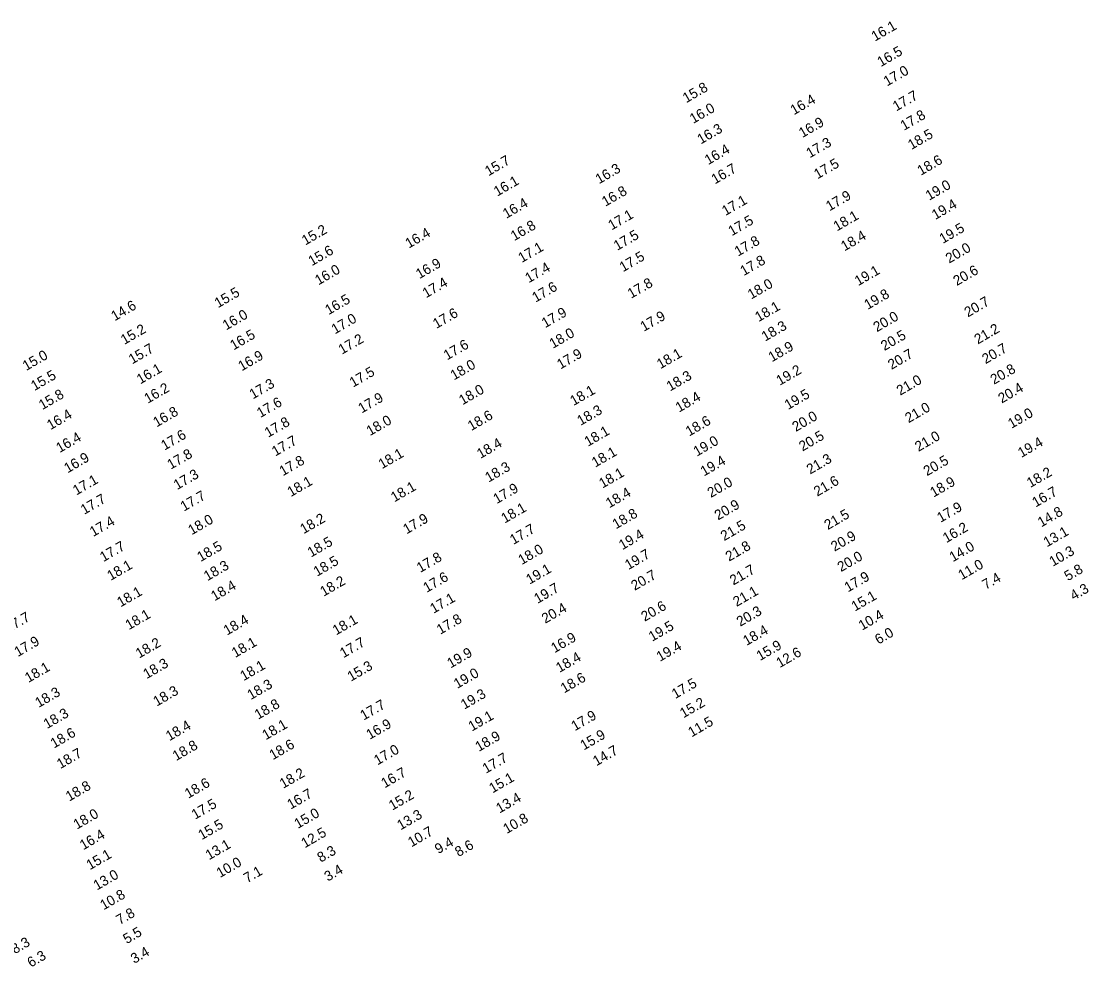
# Model space of a CAD drawing. Extents: x 1023796 to 1112670, y 656573 to 837340.
# Drawn here: x 1037278 to 1037810, y 765023 to 765494 of the extents above; entities that cross this region are included whole.
import ezdxf

# ---------------------------------------------------------------- set-up
doc = ezdxf.new("R2010")
doc.units = 0
doc.layers.add('V-TOPO-SOUN', color=7, linetype='Continuous')

msp = doc.modelspace()

# ---------------------------------------------------------------- texts
at = {"layer": 'V-TOPO-SOUN'}
for s, p in [('16.1 ', (1037703.48, 765483.88)), ('16.5 ', (1037706.41, 765471.17)), ('17.0 ', (1037709.52, 765461.52)), ('15.8 ', (1037609.46, 765453.17)), ('17.7 ', (1037714.12, 765449.05)), ('16.4 ', (1037663.11, 765447.18)), ('16.0 ', (1037612.94, 765442.86)), ('17.8 ', (1037717.93, 765439.43)), ('16.9 ', (1037667.32, 765435.81)), ('16.3 ', (1037616.73, 765432.62)), ('18.5 ', (1037721.68, 765429.87)), ('17.3 ', (1037671.01, 765425.73)), ('16.4 ', (1037620.4, 765422.32)), ('15.7 ', (1037510.91, 765416.74)), ('16.3 ', (1037565.99, 765412.77)), ('16.7 ', (1037623.74, 765412.71)), ('17.5 ', (1037674.87, 765415.24)), ('18.6 ', (1037726.35, 765417.01)), ('16.1 ', (1037515.31, 765406.63)), ('16.8 ', (1037569.17, 765401.57)), ('19.0 ', (1037730.49, 765404.56)), ('17.1 ', (1037629, 765396.97)), ('17.9 ', (1037680.81, 765399.28)), ('16.4 ', (1037519.83, 765395.58)), ('19.4 ', (1037733.57, 765394.98)), ('17.1 ', (1037572.33, 765389.79)), ('17.5 ', (1037632.17, 765386.9)), ('18.1 ', (1037684.55, 765389.28)), ('15.2 ', (1037419.67, 765382.27)), ('16.4 ', (1037471.23, 765380.73)), ('16.8 ', (1037523.76, 765384.44)), ('19.5 ', (1037737.31, 765383.08)), ('17.5 ', (1037575.05, 765379.62)), ('17.8 ', (1037635.29, 765376.75)), ('18.4 ', (1037688.31, 765379.34)), ('15.6 ', (1037422.91, 765371.96)), ('17.1 ', (1037527.5, 765373.56)), ('20.0 ', (1037740.47, 765373.26)), ('16.9 ', (1037476.51, 765365.51)), ('17.5 ', (1037577.95, 765368.94)), ('17.8 ', (1037638.11, 765367.03)), ('16.0 ', (1037426.22, 765362.4)), ('17.4 ', (1037530.94, 765363.45)), ('19.1 ', (1037695.14, 765362.02)), ('20.6 ', (1037744.25, 765362.07)), ('17.4 ', (1037479.81, 765355.97)), ('17.6 ', (1037534.42, 765353.81)), ('17.8 ', (1037581.99, 765355.74)), ('18.0 ', (1037641.83, 765355.34)), ('15.5 ', (1037376.19, 765351.03)), ('19.8 ', (1037699.89, 765350.21)), ('14.6 ', (1037324.67, 765344.51)), ('16.5 ', (1037431.25, 765347.57)), ('18.1 ', (1037645.49, 765344.09)), ('20.7 ', (1037749.79, 765346.43)), ('16.0 ', (1037380.2, 765339.95)), ('17.0 ', (1037434.43, 765337.99)), ('17.6 ', (1037484.99, 765340.72)), ('17.9 ', (1037539.16, 765341.05)), ('17.9 ', (1037588.32, 765339.27)), ('20.0 ', (1037704.43, 765339.05)), ('15.2 ', (1037329.47, 765332.74)), ('18.3 ', (1037648.75, 765334.38)), ('21.2 ', (1037754.76, 765332.96)), ('16.5 ', (1037383.92, 765330)), ('17.2 ', (1037437.92, 765327.87)), ('18.0 ', (1037543.01, 765330.8)), ('20.5 ', (1037708.19, 765329.69)), ('15.7 ', (1037333.39, 765323.02)), ('17.6 ', (1037490.3, 765325.03)), ('18.9 ', (1037652.14, 765324.09)), ('20.7 ', (1037758.61, 765323.15)), ('15.0 ', (1037280.58, 765319.73)), ('16.9 ', (1037387.98, 765319.59)), ('17.9 ', (1037546.8, 765320.49)), ('18.1 ', (1037596.57, 765320.62)), ('20.7 ', (1037711.72, 765320.31)), ('16.1 ', (1037337.43, 765313.07)), ('17.5 ', (1037443.44, 765311.46)), ('18.0 ', (1037493.72, 765315.03)), ('19.2 ', (1037656.07, 765312.4)), ('20.8 ', (1037762.78, 765312.88)), ('15.5 ', (1037284.72, 765309.76)), ('18.3 ', (1037601.4, 765309.53)), ('21.0 ', (1037716.03, 765307.41)), ('16.2 ', (1037341.15, 765303.43)), ('17.3 ', (1037393.55, 765305.59)), ('18.0 ', (1037497.97, 765302.65)), ('18.1 ', (1037553.34, 765302.32)), ('19.5 ', (1037660.21, 765300.31)), ('20.4 ', (1037766.66, 765303.52)), ('15.8 ', (1037288.62, 765300.26)), ('17.6 ', (1037397.27, 765296.3)), ('17.9 ', (1037447.77, 765298.58)), ('18.4 ', (1037605.89, 765299.02)), ('16.4 ', (1037292.66, 765290.25)), ('16.8 ', (1037345.57, 765291.64)), ('18.6 ', (1037502.33, 765289.8)), ('18.3 ', (1037556.83, 765292.42)), ('21.0 ', (1037720.26, 765293.73)), ('19.0 ', (1037771.51, 765290.94)), ('17.8 ', (1037401.13, 765286.47)), ('18.0 ', (1037451.88, 765287.31)), ('18.6 ', (1037610.91, 765287.07)), ('20.0 ', (1037664.03, 765289.35)), ('17.6 ', (1037349.51, 765280.09)), ('18.1 ', (1037560.46, 765281.99)), ('20.5 ', (1037667.4, 765279.62)), ('21.0 ', (1037725.17, 765279.45)), ('16.4 ', (1037297.24, 765278.85)), ('17.7 ', (1037404.73, 765277.14)), ('18.4 ', (1037506.92, 765275.94)), ('19.0 ', (1037614.78, 765277.08)), ('19.4 ', (1037776.47, 765276.44)), ('16.9 ', (1037301.22, 765268.75)), ('17.8 ', (1037352.6, 765270.57)), ('18.1 ', (1037457.86, 765270.81)), ('18.1 ', (1037564.11, 765271.59)), ('17.8 ', (1037408.48, 765267.29)), ('18.3 ', (1037511, 765264.14)), ('19.4 ', (1037618.32, 765267.2)), ('21.3 ', (1037671.18, 765268.15)), ('20.5 ', (1037729.42, 765267.31)), ('17.3 ', (1037355.79, 765260.42)), ('18.1 ', (1037567.74, 765261.17)), ('18.2 ', (1037780.9, 765261.45)), ('17.1 ', (1037305.6, 765257.71)), ('18.1 ', (1037412.45, 765256.93)), ('18.1 ', (1037464.03, 765254.29)), ('17.9 ', (1037515.04, 765253.44)), ('20.0 ', (1037621.79, 765256.5)), ('21.6 ', (1037674.78, 765257.15)), ('18.9 ', (1037732.71, 765256.69)), ('17.7 ', (1037309.49, 765248.08)), ('17.7 ', (1037359.19, 765249.69)), ('18.4 ', (1037571.14, 765251.32)), ('16.7 ', (1037783.57, 765251.72)), ('18.1 ', (1037519, 765243.73)), ('20.9 ', (1037625.31, 765245.27)), ('17.9 ', (1037736.16, 765244.1)), ('17.4 ', (1037313.98, 765237.04)), ('18.0 ', (1037363.03, 765237.89)), ('18.2 ', (1037418.82, 765238.44)), ('17.9 ', (1037470.12, 765238.34)), ('18.8 ', (1037574.44, 765240.86)), ('21.5 ', (1037680, 765240.47)), ('14.8 ', (1037786.34, 765241.79)), ('17.7 ', (1037523.34, 765233.1)), ('21.5 ', (1037628.35, 765234.96)), ('16.2 ', (1037739.05, 765233.95)), ('13.1 ', (1037789.18, 765231.9)), ('18.5 ', (1037422.5, 765226.79)), ('19.4 ', (1037577.64, 765230.48)), ('20.9 ', (1037683.31, 765229.69)), ('17.7 ', (1037319.05, 765224.51)), ('18.5 ', (1037367.48, 765224.55)), ('18.0 ', (1037527.5, 765223.05)), ('19.7 ', (1037580.65, 765220.55)), ('21.8 ', (1037630.79, 765224.73)), ('14.0 ', (1037742.31, 765224.47)), ('10.3 ', (1037792.1, 765222.2)), ('18.5 ', (1037425.49, 765217.24)), ('17.8 ', (1037476.91, 765219.12)), ('20.0 ', (1037686.56, 765219.53)), ('11.0 ', (1037746.73, 765215.49)), ('18.1 ', (1037322.67, 765215.17)), ('18.3 ', (1037370.83, 765214.99)), ('19.1 ', (1037531.43, 765213.3)), ('20.7 ', (1037583.77, 765210.21)), ('21.7 ', (1037632.94, 765212.87)), ('5.8', (1037799.59, 765214.99)), ('18.4 ', (1037374.42, 765204.99)), ('18.2 ', (1037428.79, 765207.28)), ('17.6 ', (1037480.15, 765209.22)), ('17.9 ', (1037690.02, 765209.41)), ('7.4', (1037758.7, 765210.71)), ('18.1 ', (1037327.6, 765201.96)), ('19.7 ', (1037535.39, 765203.73)), ('21.1 ', (1037634.53, 765202.18)), ('15.1 ', (1037693.5, 765199.87)), ('4.3', (1037802.51, 765205.31)), ('17.1 ', (1037483.55, 765198.78)), ('20.6 ', (1037588.76, 765194.81)), ('17.7 ', (1037271.71, 765189.2)), ('18.1 ', (1037331.75, 765190.62)), ('20.4 ', (1037539.21, 765193.8)), ('20.3 ', (1037636.31, 765192.29)), ('10.4 ', (1037697.08, 765190.37)), ('18.4 ', (1037380.66, 765187.93)), ('18.1 ', (1037435, 765187.98)), ('17.8 ', (1037486.88, 765188.32)), ('19.5 ', (1037592.48, 765184.83)), ('16.9 ', (1037543.83, 765179.11)), ('18.4 ', (1037639.51, 765182.75)), ('6.0', (1037705.24, 765183.38)), ('17.9 ', (1037276.43, 765177.22)), ('18.2 ', (1037336.89, 765176.46)), ('18.1 ', (1037384.73, 765176.75)), ('17.7 ', (1037438.64, 765176.63)), ('19.4 ', (1037596.39, 765174.86)), ('15.9 ', (1037646.22, 765175.22)), ('19.9 ', (1037492.08, 765171.54)), ('18.4 ', (1037546.29, 765169.31)), ('12.6 ', (1037656.06, 765171.72)), ('18.1 ', (1037281.67, 765164.3)), ('18.3 ', (1037340.63, 765166.22)), ('18.1 ', (1037388.95, 765165.23)), ('15.3 ', (1037442.4, 765164.95)), ('19.0 ', (1037495.37, 765161.36)), ('18.6 ', (1037548.62, 765159.09)), ('18.3 ', (1037286.79, 765151.88)), ('18.3 ', (1037345.63, 765152.53)), ('18.3 ', (1037392.51, 765155.79)), ('17.5 ', (1037603.99, 765156.28)), ('19.3 ', (1037498.88, 765151)), ('15.2 ', (1037608.04, 765146.67)), ('18.3 ', (1037290.97, 765141.33)), ('18.8 ', (1037396.14, 765145.96)), ('17.7 ', (1037448.76, 765145.58)), ('18.1 ', (1037399.94, 765135.75)), ('16.9 ', (1037451.78, 765136.01)), ('19.1 ', (1037502.66, 765140.09)), ('17.9 ', (1037553.92, 765140.25)), ('11.5 ', (1037612.15, 765137.18)), ('18.6 ', (1037294.45, 765131.64)), ('18.4 ', (1037351.91, 765135.27)), ('15.9 ', (1037558.42, 765130.67)), ('18.8 ', (1037355.29, 765125.37)), ('18.6 ', (1037403.49, 765125.83)), ('18.9 ', (1037506.1, 765129.96)), ('18.7 ', (1037297.62, 765121.39)), ('17.0 ', (1037455.62, 765123.23)), ('14.7 ', (1037564.7, 765122.8)), ('17.7 ', (1037509.68, 765119.08)), ('18.2 ', (1037408.61, 765111.56)), ('16.7 ', (1037459.19, 765111.79)), ('15.1 ', (1037512.96, 765109.28)), ('18.8 ', (1037302.04, 765105.2)), ('18.6 ', (1037361.34, 765106.62)), ('16.7 ', (1037412.37, 765101.2)), ('15.2 ', (1037463.02, 765100.68)), ('13.4 ', (1037516.44, 765099.26)), ('17.5 ', (1037364.74, 765096.18)), ('18.0 ', (1037305.86, 765091.24)), ('15.0 ', (1037415.93, 765091.58)), ('13.3 ', (1037467.12, 765090.86)), ('10.8 ', (1037520, 765089.03)), ('15.5 ', (1037368.06, 765085.97)), ('10.7 ', (1037472.54, 765082.38)), ('16.4 ', (1037309.04, 765080.94)), ('12.5 ', (1037419.38, 765081.92)), ('9.4', (1037485.94, 765079)), ('13.1 ', (1037371.71, 765075.97)), ('8.3', (1037427.39, 765074.75)), ('8.6', (1037495.99, 765077.55)), ('15.1 ', (1037312.33, 765071.03)), ('10.0 ', (1037377.15, 765067.11)), ('7.1', (1037390.7, 765064.53)), ('3.4', (1037430.89, 765065.29)), ('13.0 ', (1037315.83, 765060.9)), ('10.8 ', (1037319.18, 765051.04)), ('7.8', (1037327.2, 765043.68)), ('5.5', (1037330.66, 765034.17)), ('8.3', (1037274.92, 765029.14)), ('6.3', (1037282.92, 765022.47)), ('3.4', (1037334.43, 765024.34))]:
    msp.add_text(s, height=5, rotation=30, dxfattribs=at).set_placement(p)

doc.saveas('drawing.dxf')
